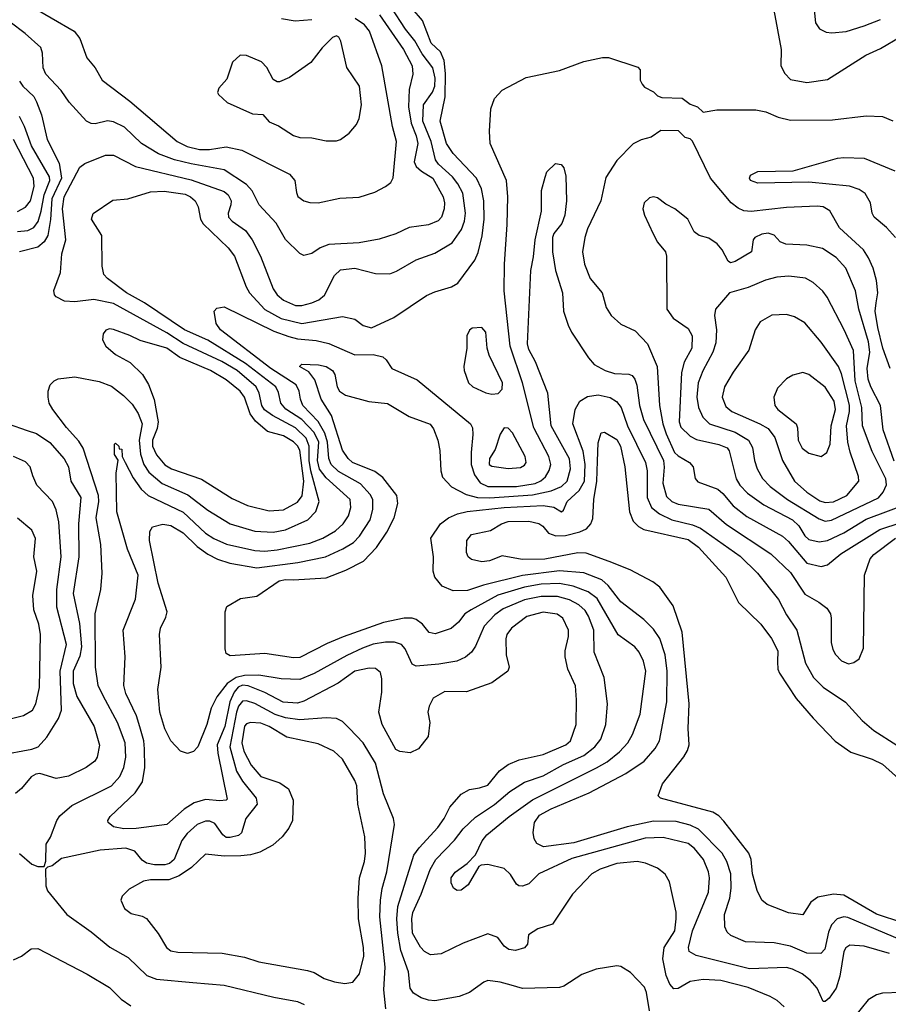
# Model space of a CAD drawing. Extents: x 997026 to 1115308, y 536381 to 619039.
# Tile 276 of 484: x 1048236 to 1052483, y 566247 to 571061. Entities that reach past the tile are written whole.
import ezdxf

# ---------------------------------------------------------------- set-up
doc = ezdxf.new("R2010")
doc.units = 0

msp = doc.modelspace()

# ---------------------------------------------------------------- linework, layer by layer
at = {"layer": '0CON20XD'}
for points in [[(1048165, 571202.1), (1048502.2, 571005), (1048529.2, 570969.2), (1048564.3, 570874.3), (1048605, 570825.7), (1048639.4, 570765), (1048775, 570662.5), (1049006.4, 570465), (1049055, 570441), (1049115, 570425.6), (1049164.4, 570425.6), (1049245, 570439.7), (1049322.4, 570422.4), (1049554.4, 570305), (1049581.9, 570275), (1049588.6, 570215), (1049596.4, 570196.4), (1049625, 570175.6), (1049655, 570167.3), (1049695, 570164.5), (1049801.4, 570188.6), (1049895, 570193.5), (1049973.1, 570216.9), (1050025, 570244.4), (1050050, 570265), (1050062.5, 570287.5), (1050077.7, 570465), (1050058.5, 570538.5), (1050006.8, 570835), (1049946.6, 571005), (1049922.3, 571035), (1049876.5, 571066.5)], [(1051905.5, 571205.5), (1051959.4, 570915), (1051957.5, 570835), (1051977, 570797), (1052005, 570767.5), (1052085, 570753.3), (1052185, 570768.6), (1052373.4, 570886.6), (1052445, 570920), (1052545, 570978.9)], [(1052111.3, 571205), (1052126.7, 571045), (1052145.9, 571015.9), (1052179.7, 570999.7), (1052206.8, 570996.8), (1052277.1, 571002.9), (1052365, 571030), (1052445, 571061.2)], [(1049995, 571083.5), (1050113.1, 570915), (1050155.3, 570835), (1050158.5, 570795), (1050140.8, 570719.2), (1050137.6, 570635), (1050150.2, 570555), (1050175, 570493.5), (1050183.4, 570455), (1050165.3, 570365), (1050175, 570342.3), (1050200.6, 570320.6), (1050256.4, 570285), (1050306, 570195), (1050313.1, 570165), (1050311.8, 570135), (1050298.9, 570095), (1050282.6, 570077.4), (1050235, 570057.1), (1050140, 570045), (1050075, 570013.1), (1049993, 569987), (1049895, 569969.5), (1049747.8, 569962.2), (1049705.4, 569944.6), (1049665, 569916.7), (1049625, 569907.5), (1049605, 569917.5), (1049535.5, 569985.5), (1049490.6, 570065), (1049406.2, 570155), (1049373.3, 570223.3), (1049345.2, 570255.2), (1049236, 570326), (1049075, 570356.3), (1048992.9, 570375), (1048914.5, 570404.5), (1048831.5, 570455), (1048748.6, 570535), (1048695, 570561.5), (1048665, 570565.5), (1048605, 570550.6), (1048585, 570552.9), (1048562, 570565), (1048477.6, 570657.6), (1048438.8, 570715), (1048364.3, 570794.3), (1048350.8, 570825), (1048347, 570897), (1048338.6, 570925), (1048262.4, 570992.4), (1048115, 571104.4)], [(1048234.4, 566984.4), (1048295, 566932), (1048325, 566920), (1048355, 566920), (1048363, 566947), (1048365, 567030), (1048386.8, 567063.2), (1048417.9, 567145), (1048432.4, 567167.6), (1048491.4, 567218.6), (1048685, 567315.3), (1048725, 567360.9), (1048745.8, 567405), (1048754.8, 567455), (1048751, 567525), (1048713.4, 567625), (1048644, 567754), (1048620, 567805), (1048607.2, 567895), (1048604.1, 568155), (1048632.9, 568275), (1048638.8, 568355), (1048631.9, 568495), (1048609.3, 568625), (1048622.9, 568705), (1048621.7, 568735), (1048545.6, 568965.6), (1048525, 569000), (1048465, 569066.2), (1048397.3, 569155), (1048380.6, 569185), (1048374.4, 569215), (1048375.6, 569244.4), (1048385.5, 569274.5), (1048404, 569295), (1048424.6, 569305.4), (1048505, 569313.9), (1048625, 569291.8), (1048685, 569268.2), (1048743.2, 569223.2), (1048785, 569180.9), (1048815, 569135.6), (1048834.2, 569085), (1048820.3, 569005), (1048826.3, 568936.3), (1048843, 568885), (1048868, 568848), (1048932.5, 568792.5), (1049058.1, 568738.1), (1049155, 568661.9), (1049265, 568595.3), (1049385, 568559.5), (1049475, 568555.7), (1049535, 568565.7), (1049644, 568616), (1049683.3, 568656.7), (1049700.3, 568705), (1049659, 568855), (1049651.9, 568905), (1049652.1, 568975), (1049636, 569015), (1049585, 569064.5), (1049472.4, 569125), (1049433.5, 569153.5), (1049420.4, 569175), (1049407.4, 569235), (1049391.6, 569265), (1049298.9, 569345), (1049225, 569390.1), (1049035, 569477.2), (1048955, 569529.5), (1048695, 569673), (1048598.1, 569691.9), (1048505, 569680.3), (1048454.2, 569684.2), (1048414.3, 569705), (1048405.5, 569715.5), (1048403.4, 569736.6), (1048435.3, 569824.7), (1048442.3, 569915), (1048462.1, 569985), (1048445.2, 570135), (1048453.5, 570195), (1048530.1, 570339.9), (1048555, 570357.3), (1048655, 570397.8), (1048695, 570397.8), (1048802.7, 570342.7), (1049075, 570277.6), (1049235, 570220.3), (1049255, 570203.8), (1049269.1, 570175), (1049268.9, 570155), (1049255.5, 570115), (1049257.5, 570095), (1049274.4, 570075), (1049339.7, 570029.7), (1049372.9, 569985), (1049414.1, 569905), (1049475.3, 569745), (1049494.8, 569714.8), (1049525, 569690), (1049585, 569663.8), (1049615, 569662.9), (1049665, 569677), (1049698.7, 569691.3), (1049726.3, 569713.7), (1049775, 569810.5), (1049805, 569837.5), (1049875, 569846.1), (1049975, 569818.9), (1050045, 569818.8), (1050078.9, 569831.1), (1050174.2, 569885.8), (1050265, 569918.9), (1050350.5, 569969.5), (1050395.9, 570034.1), (1050411, 570075), (1050416.1, 570115), (1050402.5, 570212.5), (1050378.4, 570258.4), (1050352.2, 570292.2), (1050284.1, 570354.1), (1050269, 570375), (1050248.6, 570465), (1050206.8, 570565), (1050209.8, 570645), (1050254.1, 570705.9), (1050265.1, 570734.9), (1050266.6, 570775), (1050256.4, 570825), (1050203.7, 570893.7), (1050167.4, 570957.4), (1050121.6, 571015), (1050051.6, 571121.6)], [(1048935, 568699.2), (1049035, 568653.1), (1049145, 568550.6), (1049185, 568523.8), (1049246.9, 568496.9), (1049385, 568465.2), (1049435, 568462.6), (1049495, 568468.4), (1049655, 568501.1), (1049717.8, 568525), (1049779.3, 568560.7), (1049817.1, 568595), (1049843.1, 568635), (1049854.6, 568675), (1049851.2, 568715), (1049735, 568821.3), (1049702.5, 568862.5), (1049691.5, 568905), (1049698.1, 568995), (1049675, 569041.6), (1049615, 569106.4), (1049536.7, 569156.7), (1049512.7, 569185), (1049501.8, 569238.2), (1049488.8, 569265), (1049340.3, 569380.3), (1049155, 569493), (1049042, 569545), (1048846.1, 569676.1), (1048758.2, 569725), (1048664.4, 569795), (1048647.8, 569815), (1048639.4, 569855), (1048637.1, 570005), (1048586.2, 570085), (1048595, 570112.5), (1048691.7, 570178.3), (1048765, 570184), (1048875, 570218.9), (1048942.3, 570222.3), (1049045, 570207.3), (1049071.8, 570195), (1049094.6, 570175), (1049108.4, 570145), (1049120, 570085), (1049132.2, 570062.2), (1049255.2, 569945.2), (1049286.4, 569905), (1049342.7, 569755), (1049359.3, 569725), (1049433.7, 569643.7), (1049515, 569599.5), (1049615, 569574.4), (1049815, 569610), (1049875, 569596.7), (1049915, 569565.8), (1049955.4, 569554.6), (1050066, 569605), (1050225, 569712.2), (1050265, 569729.4), (1050347.5, 569755), (1050378.1, 569771.9), (1050461.5, 569885), (1050477.9, 569922.1), (1050496.7, 570003.3), (1050506.2, 570085), (1050505.2, 570175), (1050493.5, 570233.5), (1050470.3, 570285), (1050355, 570407.1), (1050323.5, 570455), (1050291.8, 570565), (1050316.7, 570683.3), (1050317.5, 570797.5), (1050311.4, 570861.4), (1050293.4, 570903.4), (1050247.9, 570945), (1050205.8, 571055.8), (1050155.5, 571115)], [(1049665, 571060.6), (1049582.7, 571052.7), (1049515.3, 571065.3)], [(1049785, 570467.5), (1049805, 570474.2), (1049846.2, 570505), (1049882.1, 570547.9), (1049895, 570577.5), (1049907.5, 570645), (1049897.1, 570735), (1049836.1, 570826.1), (1049805.6, 570955), (1049796, 570975), (1049785, 570982), (1049765, 570973.8), (1049715, 570922.5), (1049659.1, 570850.9), (1049555, 570778), (1049507, 570757), (1049495, 570756.7), (1049475, 570767.5), (1049445, 570826.7), (1049418.8, 570855), (1049345, 570885.8), (1049313.2, 570886.8), (1049276.8, 570853.2), (1049249.5, 570770.5), (1049210, 570725), (1049202.5, 570705), (1049207.5, 570695), (1049250, 570655), (1049375, 570600), (1049425, 570597.5), (1049455, 570561.2), (1049501.2, 570541.2), (1049574.4, 570494.4), (1049605, 570484.3), (1049665, 570482.5), (1049735, 570467.5), (1049785, 570467.5)], [(1050444.1, 568944.1), (1050443, 568885), (1050460, 568835), (1050486.9, 568796.9), (1050525, 568778.5), (1050665, 568778.1), (1050756.8, 568793.2), (1050784.5, 568805.5), (1050806.7, 568825), (1050825, 568856.9), (1050832.6, 568885), (1050823.6, 568925), (1050749.6, 569065), (1050694.8, 569285), (1050634.4, 569465), (1050605.3, 569735), (1050605.9, 569865), (1050619.8, 570059.8), (1050622.9, 570195), (1050615.4, 570275), (1050536.9, 570455), (1050533.1, 570515), (1050540, 570625), (1050558, 570675), (1050595, 570716), (1050712, 570778), (1050875, 570811.9), (1050995, 570856), (1051085, 570876.2), (1051115, 570876.2), (1051258.3, 570828.3), (1051270, 570815), (1051270, 570765), (1051280, 570745), (1051290.7, 570730.7), (1051335, 570707.5), (1051355, 570687.5), (1051375, 570680), (1051475, 570677.5), (1051515, 570647.5), (1051550, 570635), (1051578.3, 570608.3), (1051645, 570620), (1051835, 570620), (1051885, 570610.8), (1051944.6, 570584.6), (1052005, 570568.8), (1052209.6, 570570.4), (1052375, 570590.5), (1052455, 570586.5), (1052505, 570566.4)], [(1048235, 570760), (1048250.8, 570735), (1048304.5, 570684.5), (1048318.2, 570658.2), (1048341.9, 570595), (1048370.9, 570475), (1048428.5, 570358.5), (1048440, 570285), (1048392.7, 570185), (1048386.6, 570083.4), (1048373.1, 570005), (1048355.4, 569974.6), (1048325, 569947.6), (1048235, 569925.3)], [(1048225, 570024.8), (1048275, 570030.5), (1048305, 570044.7), (1048326.6, 570073.4), (1048341.5, 570125), (1048355.1, 570205), (1048382.8, 570275), (1048382.1, 570292.1), (1048293.5, 570443.5), (1048259.1, 570539.1), (1048235, 570586.7)], [(1052491.8, 569355), (1052456.7, 569455), (1052432.6, 569555), (1052418.6, 569635), (1052423.2, 569676.8), (1052432.4, 569725), (1052425.8, 569785), (1052409.1, 569845), (1052386.7, 569896.7), (1052361.2, 569935), (1052245, 570042.3), (1052196.7, 570126.7), (1052165, 570144.8), (1052135, 570148.1), (1051985, 570142.4), (1051812, 570122), (1051776.7, 570126.7), (1051748.7, 570138.7), (1051714.8, 570164.8), (1051614.3, 570285), (1051526.1, 570466.1), (1051515, 570477.5), (1051490, 570485), (1051457, 570517), (1051370.7, 570519.3), (1051323.6, 570486.4), (1051275, 570473.3), (1051235, 570453.8), (1051155, 570372), (1051101.3, 570288.7), (1051077.5, 570175), (1051012.5, 570037.5), (1050999.1, 569995), (1050988.4, 569925), (1050997.8, 569865), (1051025, 569795.6), (1051084.7, 569725), (1051104.1, 569654.1), (1051128.5, 569615), (1051175, 569572.2), (1051245, 569540), (1051305.8, 569475.8), (1051352.8, 569365), (1051363.7, 569175), (1051380.3, 569085), (1051396.1, 569035), (1051438.1, 568945), (1051455, 568928.2), (1051510.8, 568895), (1051528.6, 568875), (1051537.9, 568817.9), (1051551.8, 568801.8), (1051648.9, 568765), (1051674.1, 568744.1), (1051724.3, 568684.3), (1051791.8, 568631.8), (1051965, 568535.3), (1051995, 568508.7), (1052085, 568403.3), (1052155, 568387.7)], [(1048225, 570122.4), (1048265, 570144), (1048289.4, 570175), (1048306.6, 570245), (1048303.8, 570285), (1048205, 570475.5)], [(1052518, 569995), (1052474.5, 570044.5), (1052414, 570095), (1052404, 570115), (1052396, 570165), (1052370, 570210), (1052340.6, 570230.6), (1052293.1, 570246.9), (1052095, 570265.6), (1051845, 570261.1), (1051810, 570275), (1051804.3, 570285), (1051809.7, 570300.3), (1051845, 570318.8), (1052017.7, 570322.3), (1052235, 570384.3), (1052265, 570386.9), (1052365, 570384.3), (1052515, 570320.8)], [(1052489.2, 566495), (1052365, 566531.1), (1052295, 566535.5), (1052275, 566523.1), (1052265, 566504), (1052245.3, 566384.7), (1052228.1, 566325), (1052194.2, 566275.8), (1052175, 566260), (1052165, 566260), (1052134.5, 566325), (1052100.6, 566365), (1052062.5, 566395), (1052015, 566418.7), (1051985.8, 566425.8), (1051805, 566420), (1051543.3, 566485), (1051509.2, 566505), (1051505.6, 566525), (1051525.3, 566605), (1051603.2, 566795), (1051608.1, 566865), (1051603.6, 566895), (1051579.7, 566955), (1051535, 567008.8), (1051505, 567033.1), (1051382, 567062), (1051295, 567058.9), (1050935, 566959.2), (1050775, 566884.4), (1050725, 566835.8), (1050695, 566824), (1050675.9, 566825.9), (1050664.3, 566834.3), (1050635, 566881.2), (1050605, 566910.8), (1050525, 566930), (1050492.5, 566927.5), (1050480.5, 566919.5), (1050428.8, 566831.2), (1050395, 566803.8), (1050375, 566802.5), (1050356.7, 566815), (1050345, 566840), (1050346, 566865), (1050365, 566892.5), (1050424.3, 566935.7), (1050465, 566976.7), (1050496.5, 567045), (1050520.5, 567075), (1050629.5, 567165), (1050743.2, 567246.8), (1051056.5, 567403.5), (1051107.9, 567432.1), (1051169.3, 567480.7), (1051210, 567525), (1051233.1, 567565), (1051270.4, 567665), (1051297.5, 567875), (1051285.4, 567925), (1051265, 567968.1), (1051243.6, 567993.6), (1051162.2, 568052.2), (1051060.2, 568230.2), (1051015, 568263.8), (1050941.5, 568291.5), (1050875, 568303.6), (1050785, 568300.6), (1050704, 568286), (1050573.1, 568246.9), (1050443.6, 568175), (1050412.5, 568155), (1050381.4, 568115), (1050345.3, 568084.7), (1050267.3, 568057.3), (1050237.5, 568065), (1050205.3, 568105.3), (1050175, 568127.5), (1050155, 568134.6), (1050115.4, 568134.6), (1050015, 568113.6), (1049817, 568043), (1049738.6, 568011.4), (1049605, 567941.5), (1049575, 567940.7), (1049435, 567962.3), (1049265, 567950), (1049245, 567962.5), (1049240, 567985), (1049240, 568165), (1049248.3, 568191.7), (1049315, 568231.2), (1049395, 568241.4), (1049505, 568316.5), (1049535, 568323.4), (1049575, 568322.2), (1049735, 568331.8), (1049831.2, 568368.8), (1049916.2, 568413.8), (1049979.9, 568480.1), (1050031.1, 568555), (1050066.2, 568625), (1050085.5, 568695), (1050079.5, 568735), (1050012.3, 568822.3), (1049971.6, 568851.6), (1049863.8, 568895), (1049841.5, 568915), (1049815, 568955.7), (1049759.7, 569125), (1049710, 569205), (1049679.1, 569299.1), (1049649.2, 569339.2), (1049604.2, 569365), (1049615, 569375.6), (1049697.6, 569372.4), (1049735, 569364.4), (1049766, 569345), (1049776, 569325), (1049788, 569265), (1049800, 569245), (1049828.8, 569225), (1049943.7, 569193.7), (1050035, 569184.3), (1050139.8, 569119.8), (1050242.8, 569082.8), (1050259.8, 569059.8), (1050280, 569005), (1050289.5, 568955), (1050294.3, 568855), (1050303.6, 568823.6), (1050347.3, 568777.3), (1050419, 568739), (1050475.2, 568725.2), (1050535, 568723.2), (1050743.3, 568736.7), (1050835, 568757.7), (1050885, 568779), (1050912.7, 568805), (1050929.1, 568865), (1050923.9, 568913.9), (1050835.2, 569075), (1050817.7, 569235), (1050757.3, 569387.3), (1050725, 569448), (1050719.6, 569475), (1050734.5, 569835), (1050748.5, 569901.5), (1050755.6, 569984.4), (1050787.5, 570125), (1050787.5, 570225), (1050805, 570290), (1050813.9, 570316.1), (1050855, 570357.5), (1050883, 570353), (1050895.9, 570335.9), (1050905.7, 570295.7), (1050910, 570175), (1050900.9, 570105), (1050886.5, 570063.5), (1050848, 570015), (1050841.4, 569995), (1050840.6, 569925), (1050850, 569875), (1050855.6, 569835), (1050890.6, 569725), (1050895.6, 569635.6), (1050917.6, 569567.6), (1050933.4, 569533.4), (1051016.8, 569406.8), (1051045.5, 569375.5), (1051098, 569345), (1051145, 569331.5), (1051215, 569327.1), (1051230.3, 569320.3), (1051243.8, 569303.8), (1051253.4, 569273.4), (1051267.1, 569175), (1051286.2, 569105), (1051383.1, 568905), (1051387.4, 568872.6), (1051380.7, 568795), (1051399.3, 568729.3), (1051425, 568705.3), (1051455, 568691.9), (1051605, 568667.1), (1051692.7, 568592.7), (1051908.8, 568448.8), (1052005, 568358.5), (1052075, 568251.8), (1052143.4, 568213.4), (1052182.8, 568182.8), (1052200.8, 568155), (1052204.3, 568135), (1052204.4, 568015), (1052211.3, 567981.3), (1052225, 567956.2), (1052255, 567926), (1052288.3, 567911.7), (1052315, 567918), (1052341.2, 567935), (1052362.1, 567987.9), (1052367.3, 568345), (1052393.6, 568425), (1052411.8, 568445), (1052517.9, 568525)], [(1052512.3, 568902.3), (1052458, 569055), (1052444.2, 569175), (1052397.5, 569265), (1052385, 569303.3), (1052379.8, 569355), (1052392.4, 569435), (1052385.7, 569485), (1052339.7, 569645), (1052322.5, 569735), (1052275.4, 569845), (1052228.3, 569898.3), (1052161.3, 569941.3), (1052085, 569958.7), (1051982.4, 569962.4), (1051954.7, 569974.7), (1051925, 570006.7), (1051895, 570016.9), (1051865, 570012.7), (1051830, 569995), (1051822, 569985), (1051813.8, 569925), (1051735, 569877.5), (1051711.2, 569871.2), (1051699.7, 569879.7), (1051670, 569935), (1051646, 569965), (1051605, 569992), (1051557.5, 570005), (1051534.1, 570024.1), (1051503.3, 570085), (1051440, 570135), (1051395, 570158.8), (1051355, 570190), (1051335, 570193.8), (1051315, 570188.8), (1051290, 570165), (1051283.3, 570135), (1051291.2, 570105), (1051333.2, 570013.2), (1051355, 569973.3), (1051393.3, 569925), (1051398.8, 569905), (1051400.8, 569645), (1051430.5, 569600.5), (1051505, 569551.4), (1051523.5, 569515), (1051522.9, 569455), (1051484.4, 569385.6), (1051472.6, 569335), (1051460.7, 569095), (1051468.7, 569068.7), (1051514.5, 569025), (1051545, 569007.2), (1051655, 568983.2), (1051695, 568966.7), (1051705, 568953.3), (1051738.8, 568815), (1051756.6, 568785), (1051795.2, 568745.2), (1051875, 568688.6), (1052015, 568614.7), (1052045.2, 568585.2), (1052075, 568537.3), (1052095, 568518.9), (1052145, 568507.5)], [(1052175, 568609.3), (1052205, 568613), (1052435, 568723.5), (1052458.7, 568751.3), (1052474.2, 568785.8), (1052470.5, 568815), (1052405, 568950), (1052356.5, 569075), (1052353.2, 569165), (1052320.5, 569295), (1052312.5, 569442.5), (1052267.2, 569545), (1052184.7, 569704.7), (1052163.6, 569733.6), (1052116, 569776), (1052077.6, 569797.6), (1051996.9, 569806.9), (1051937.9, 569802.1), (1051883.2, 569786.8), (1051798.5, 569751.5), (1051706.7, 569725), (1051638.8, 569645), (1051633.8, 569615), (1051643.1, 569545), (1051639.3, 569480.7), (1051625.9, 569435), (1051575.7, 569344.3), (1051553.2, 569285), (1051547.1, 569215), (1051554.8, 569165), (1051576.8, 569116.8), (1051608.2, 569085), (1051735, 569044.1), (1051798.7, 569005), (1051819.4, 568969.4), (1051828.2, 568905), (1051841.8, 568865), (1051867.4, 568817.4), (1051905, 568777.8), (1051989.6, 568715), (1052145, 568619.5), (1052175, 568609.3)], [(1051974.1, 566234.1), (1051940, 566265), (1051905.3, 566285.3), (1051798.5, 566328.5), (1051665, 566362.7), (1051577.7, 566367.7), (1051515, 566358.1), (1051455, 566324), (1051435, 566321.8), (1051415.5, 566345.5), (1051397.4, 566387.4), (1051381.3, 566468.7), (1051387.6, 566525), (1051438.6, 566605), (1051446.3, 566665), (1051445, 566696.7), (1051412.9, 566845), (1051392.7, 566882.7), (1051355, 566911.8), (1051295.8, 566935.8), (1051255, 566944), (1051155, 566934.7), (1051075, 566907.9), (1051033.6, 566885), (1050938.5, 566785), (1050841.2, 566638.8), (1050770, 566615), (1050724.1, 566585.9), (1050719.3, 566540.7), (1050705, 566522), (1050659.7, 566510.3), (1050627.5, 566515), (1050605, 566531.2), (1050573, 566573), (1050525, 566590.4), (1050404.2, 566545.8), (1050296.9, 566493.1), (1050245, 566487.8), (1050215, 566504), (1050195.5, 566525.5), (1050157, 566595), (1050154, 566665), (1050158.4, 566695), (1050199.5, 566785), (1050242.4, 566905), (1050271.1, 566955), (1050361.2, 567048.8), (1050404.8, 567105.2), (1050465, 567161.8), (1050557.1, 567222.9), (1050633.2, 567286.8), (1050705, 567333.2), (1050795, 567363.3), (1050895, 567419.8), (1050995, 567462.9), (1051048.7, 567505), (1051077.7, 567542.3), (1051102.7, 567615), (1051110.8, 567715), (1051094, 567844), (1051045, 567968.8), (1051043.3, 568075), (1051017.5, 568145), (1051001.6, 568171.6), (1050969.8, 568199.8), (1050925, 568223.5), (1050865, 568239.8), (1050785, 568239.8), (1050705, 568223.4), (1050600.3, 568179.7), (1050559.1, 568150.9), (1050506.4, 568095), (1050465, 567997.1), (1050445, 567967.5), (1050416.4, 567943.6), (1050374, 567925), (1050285, 567909.2), (1050175, 567899.5), (1050155, 567910), (1050138.2, 567945), (1050120.7, 567985), (1050102.5, 568005), (1050067.8, 568017.8), (1050025, 568017.7), (1049965, 568007.1), (1049912.4, 567987.6), (1049835, 567952.5), (1049675, 567863.3), (1049605, 567835.2), (1049515, 567837.3), (1049405.9, 567855.9), (1049335, 567854.9), (1049294.9, 567845.1), (1049250.4, 567815), (1049199.6, 567750.4), (1049172.4, 567695), (1049151.6, 567615), (1049107.5, 567505), (1049085, 567482.9), (1049056.4, 567473.6), (1049021.4, 567485), (1048975.3, 567535.3), (1048945, 567594.2), (1048920.7, 567675), (1048910.5, 567785), (1048926.8, 567895), (1048920, 568055), (1048924.5, 568085), (1048951.2, 568138.8), (1048956.7, 568165), (1048913, 568305), (1048870.8, 568515), (1048872.6, 568557.4), (1048885, 568581.4), (1048935, 568594.7), (1048975, 568587.8), (1049035, 568551.7), (1049103.1, 568485), (1049155, 568447.6), (1049203.5, 568423.5), (1049263.4, 568403.4), (1049395, 568381.2), (1049596.4, 568406.4), (1049730.6, 568435), (1049816.7, 568473.3), (1049868, 568505), (1049897.4, 568535), (1049949.5, 568615), (1049963.3, 568665), (1049962.3, 568715), (1049949.3, 568739.3), (1049901.5, 568791.5), (1049795, 568851.9), (1049759.6, 568885), (1049747.2, 568915), (1049741.6, 568995), (1049728.4, 569038.4), (1049696.1, 569096.1), (1049619.6, 569175), (1049608.3, 569205), (1049603, 569245), (1049587.9, 569275), (1049463.1, 569355), (1049217.7, 569545), (1049197.3, 569575), (1049186, 569635), (1049199.7, 569650.3), (1049235, 569656.7), (1049478.4, 569538.4), (1049552, 569512), (1049595, 569500.4), (1049685, 569492), (1049747.9, 569477.9), (1049875, 569421.4), (1049965, 569423.6), (1050011.5, 569411.5), (1050028.2, 569398.2), (1050055.7, 569355), (1050180.1, 569300.1), (1050440.5, 569085), (1050449.5, 569065), (1050452, 569032), (1050444.1, 568944.1)], [(1052175, 568699.8), (1052215, 568703.4), (1052280.9, 568735), (1052338.5, 568805), (1052337.7, 568827.7), (1052296.1, 568946.1), (1052285.7, 568995.7), (1052278.3, 569075), (1052293.6, 569145), (1052293.8, 569176.2), (1052255, 569329.2), (1052240, 569365), (1052154.1, 569484.1), (1052075, 569578), (1052025, 569608), (1051985, 569619.2), (1051914.3, 569615.7), (1051857.3, 569582.7), (1051832, 569545), (1051801.9, 569445), (1051725, 569337.1), (1051682.5, 569265), (1051670.5, 569215), (1051688.6, 569168.6), (1051718.1, 569145), (1051855.6, 569085), (1051895, 569061.1), (1051927.5, 569017.5), (1051966.1, 568906.1), (1052023.8, 568805), (1052085, 568751.3), (1052148.9, 568708.9), (1052175, 568699.8)], [(1049455, 568658.8), (1049525, 568664.7), (1049595, 568701.2), (1049617, 568733), (1049625.6, 568805), (1049605, 568955.5), (1049595, 568976.7), (1049575, 568996.2), (1049525, 569025.2), (1049447.9, 569047.9), (1049388.2, 569098.2), (1049362.7, 569132.7), (1049335, 569214.5), (1049313.9, 569245), (1049245, 569299.2), (1049168.2, 569345), (1049018.2, 569408.2), (1048955, 569454.2), (1048825, 569491.5), (1048775, 569516.7), (1048694.1, 569545.9), (1048675, 569549.2), (1048657.3, 569542.7), (1048643.8, 569525), (1048641.2, 569495), (1048656.7, 569465), (1048705, 569424.3), (1048776, 569385), (1048835.6, 569325), (1048866.4, 569276.4), (1048892.9, 569202.9), (1048912.4, 569095), (1048908.5, 569061.5), (1048884.8, 569005), (1048885, 568976.2), (1048905, 568932.7), (1048944.8, 568884.8), (1048978.6, 568865), (1049125, 568813.8), (1049275, 568718.8), (1049350, 568685), (1049455, 568658.8)], [(1050545, 569230), (1050575, 569232.5), (1050595, 569253.3), (1050596.4, 569285), (1050531.1, 569421.1), (1050521.4, 569455), (1050515, 569532.5), (1050495, 569556.2), (1050448.3, 569551.7), (1050435, 569542.5), (1050422, 569515), (1050422, 569455), (1050407.5, 569365), (1050409.2, 569345), (1050430.8, 569285), (1050451.2, 569265), (1050515, 569235.7), (1050545, 569230)], [(1052155, 568924.4), (1052182.5, 568945), (1052198.1, 568985), (1052203, 569075), (1052224.4, 569155), (1052218, 569195), (1052174.1, 569264.1), (1052095, 569326.5), (1052065, 569335.5), (1052017, 569323), (1051985.4, 569304.6), (1051940.6, 569259.4), (1051923.3, 569215), (1051927.5, 569175), (1051943.5, 569155), (1052031.8, 569085), (1052039.3, 569065), (1052042, 569005), (1052062.1, 568965), (1052095, 568940.4), (1052155, 568924.4)], [(1052605.4, 566535.4), (1052285, 566670.8), (1052265, 566674.7), (1052233.1, 566665), (1052205.2, 566634.8), (1052190.1, 566599.9), (1052173.1, 566516.9), (1052153.3, 566495), (1052085, 566496.3), (1052005, 566530), (1051925, 566546.3), (1051785, 566551.3), (1051712.3, 566582.3), (1051695, 566598.6), (1051683.8, 566625), (1051682.4, 566685), (1051708.6, 566765), (1051714.8, 566815), (1051712.3, 566885), (1051694.2, 566945), (1051670.3, 566985), (1051555, 567102.9), (1051515, 567121.6), (1051445, 567140), (1051335, 567141.6), (1051205.4, 567114.6), (1050945.3, 567035.3), (1050797, 567017), (1050765, 567033.3), (1050751.2, 567055), (1050746.9, 567086.9), (1050753.8, 567135), (1050778, 567172), (1050835, 567202.5), (1051019.7, 567280.3), (1051199.1, 567375), (1051288.8, 567435), (1051342.7, 567497.3), (1051364.7, 567535), (1051399.8, 567725), (1051402.4, 567875), (1051391.3, 567955), (1051365.3, 568035), (1051335, 568081.5), (1051288.5, 568128.5), (1051175, 568213.8), (1051114, 568294), (1051082.1, 568322.1), (1050995, 568356.9), (1050875, 568365.8), (1050695, 568343.2), (1050503.9, 568296.1), (1050425, 568269.2), (1050355, 568268.2), (1050301.7, 568291.7), (1050266.2, 568335), (1050257.9, 568365), (1050259.5, 568435), (1050246.9, 568525), (1050294.2, 568595), (1050332.5, 568625), (1050375.8, 568645), (1050423.9, 568656.1), (1050605, 568675.4), (1050795.2, 568685.2), (1050847.5, 568677.5), (1050885, 568654.2), (1050895, 568663.3), (1050913.5, 568705), (1050971.5, 568758.5), (1050997.3, 568805), (1051000.9, 568885), (1050990.4, 568950.4), (1050940, 569085), (1050952.5, 569155), (1050974.8, 569195.2), (1051012, 569218), (1051065, 569226.2), (1051123.2, 569213.2), (1051154.4, 569194.4), (1051176.3, 569165), (1051208.1, 569075), (1051296.4, 568895), (1051303.9, 568855), (1051304.8, 568725), (1051326, 568676), (1051364.3, 568644.3), (1051425, 568615.2), (1051525, 568591.6), (1051565.1, 568575.1), (1051758.3, 568438.3), (1051843.8, 568355), (1051946.1, 568226.1), (1051985, 568150.6), (1052035.3, 568075.3), (1052077.6, 567915), (1052118, 567845), (1052165, 567796.9), (1052273.6, 567723.6), (1052354.7, 567634.7), (1052412.5, 567585), (1052525, 567513.5)], [(1048180, 569085), (1048271.9, 569051.9), (1048317.8, 569037.8), (1048382.7, 568992.7), (1048453.6, 568913.6), (1048474.6, 568875), (1048486.2, 568805), (1048534.2, 568725), (1048523.9, 568595), (1048525.3, 568434.7), (1048497.9, 568255), (1048527.8, 568107.8), (1048538.7, 567995), (1048530.7, 567949.3), (1048498, 567875), (1048497.4, 567815), (1048515, 567752.2), (1048600.4, 567605), (1048626.4, 567513.6), (1048614.5, 567455.5), (1048602.5, 567435), (1048561.2, 567405), (1048475, 567361.4), (1048415, 567351.1), (1048335, 567374.5), (1048315, 567372.5), (1048291.9, 567358.1), (1048245, 567301.9), (1048215, 567276.9)], [(1052554.4, 566644.4), (1052425, 566687.1), (1052265, 566780.4), (1052214.6, 566785.4), (1052139.1, 566770.9), (1052104.6, 566745.4), (1052065, 566683.3), (1051995, 566694.3), (1051890, 566735), (1051864, 566755), (1051842.6, 566802.6), (1051819.5, 566885), (1051812.5, 566955), (1051800.9, 566985), (1051678.3, 567141.7), (1051655, 567167.9), (1051625, 567186), (1051370, 567255), (1051357.5, 567265), (1051379.4, 567325), (1051483.4, 567456.6), (1051501.9, 567488.1), (1051509.1, 567515), (1051503.8, 567595), (1051508.7, 567715), (1051475.3, 568065.3), (1051431.1, 568195), (1051366.1, 568286.1), (1051332, 568312), (1051220.6, 568370.6), (1051118.9, 568411.1), (1051005, 568451.5), (1050965.4, 568454.6), (1050803, 568423), (1050692.1, 568422.1), (1050595, 568438.6), (1050533.3, 568415), (1050495, 568409.5), (1050445, 568421.1), (1050428.1, 568435), (1050420.5, 568455), (1050422.7, 568515), (1050445, 568543.1), (1050537.4, 568562.6), (1050592, 568595), (1050625, 568606.8), (1050725, 568608.5), (1050775, 568598.1), (1050794, 568585), (1050820.8, 568550.8), (1050856.7, 568536.7), (1050905, 568538.8), (1050975, 568556.5), (1051008, 568572), (1051029.2, 568595), (1051038, 568622), (1051043.2, 568715), (1051058.7, 568805), (1051061.5, 568901.5), (1051065, 568992.5), (1051078.6, 569041.4), (1051095, 569044), (1051155, 569007.3), (1051172.9, 568975), (1051194.7, 568875), (1051218.2, 568655), (1051235, 568609.2), (1051262.1, 568582.1), (1051287.8, 568567.8), (1051505, 568518.8), (1051555, 568481.5), (1051688.5, 568335), (1051750.8, 568210.8), (1051860, 568105), (1051912.7, 568035), (1051943.6, 567975), (1051941.1, 567921.1), (1051942.5, 567885), (1051951.5, 567865), (1052032.3, 567742.3), (1052115.6, 567645), (1052223.5, 567533.5), (1052299.8, 567479.8), (1052405, 567444.5), (1052455, 567420.5), (1052565, 567321.9)], [(1050625, 568866.5), (1050685, 568871.8), (1050705, 568881.9), (1050712.2, 568895), (1050707.5, 568925), (1050645, 569041.4), (1050625, 569062.9), (1050605, 569065.8), (1050585, 569034.2), (1050561.4, 568958.6), (1050532.5, 568915), (1050531.9, 568885), (1050545, 568877.1), (1050625, 568866.5)], [(1051316.2, 566215), (1051300.9, 566305), (1051290.9, 566330.9), (1051222.4, 566402.4), (1051175, 566432), (1051155, 566434.2), (1051055, 566418.1), (1050985, 566392.5), (1050895.8, 566335), (1050875, 566328.8), (1050695, 566323.5), (1050639.3, 566339.3), (1050585.3, 566355.3), (1050525, 566362.5), (1050505, 566354.6), (1050435, 566303.8), (1050385, 566284.6), (1050265, 566263.8), (1050235, 566266.2), (1050198.9, 566278.9), (1050161.5, 566301.5), (1050145.5, 566325), (1050136.7, 566405), (1050100.3, 566510.3), (1050084.2, 566594.2), (1050079.6, 566665), (1050084.8, 566725.2), (1050163.4, 566975), (1050188.9, 567011.1), (1050279.7, 567110.3), (1050311.8, 567155), (1050339.5, 567210.5), (1050395, 567273.3), (1050435, 567297.5), (1050484.6, 567305.4), (1050525, 567317.9), (1050582.2, 567387.8), (1050625, 567418.5), (1050678.5, 567441.5), (1050795, 567467.3), (1050906.7, 567515), (1050929.5, 567535), (1050957.5, 567615), (1050958.9, 567735), (1050953.6, 567803.6), (1050915.6, 567885.6), (1050902.5, 567945), (1050902.5, 567975), (1050919.5, 568045), (1050919.1, 568075), (1050891.1, 568135), (1050864.6, 568154.6), (1050795, 568164.1), (1050715, 568142.7), (1050641.1, 568085), (1050618.5, 568055), (1050613.6, 568033.6), (1050614.4, 567955), (1050630, 567895), (1050623.3, 567875), (1050545, 567818.1), (1050420, 567775), (1050315, 567775.8), (1050257.3, 567742.7), (1050237.5, 567705), (1050230.8, 567675), (1050241.2, 567625), (1050233.6, 567556.4), (1050186.7, 567495), (1050145, 567476.2), (1050095, 567482), (1050075, 567492), (1050008.1, 567615), (1049992.5, 567675), (1050006.8, 567773.2), (1050007.4, 567837.4), (1049999.4, 567869.4), (1049975, 567888.5), (1049945, 567890.4), (1049875, 567875.3), (1049793.9, 567816.1), (1049625, 567728.2), (1049595, 567718.2), (1049524.1, 567724.1), (1049435, 567770.4), (1049352.9, 567802.9), (1049325, 567806.2), (1049303.7, 567796.3), (1049285, 567772.7), (1049262.6, 567725), (1049238.3, 567605), (1049201.8, 567515), (1049204.8, 567474.8), (1049250, 567250), (1049245, 567244.5), (1049215, 567240.8), (1049145, 567248.5), (1049089, 567231), (1049039.6, 567200.4), (1048955, 567125.6), (1048805, 567105.5), (1048745, 567104.5), (1048695, 567114), (1048668.8, 567135), (1048666.2, 567145), (1048677.5, 567165), (1048800, 567280), (1048835.9, 567334.1), (1048847.1, 567405), (1048846.8, 567495), (1048842.3, 567535), (1048822.6, 567602.6), (1048806.3, 567656.3), (1048755, 567765.8), (1048744.7, 567805), (1048752.1, 567945), (1048741.3, 568075), (1048801.9, 568228.1), (1048815.4, 568345), (1048762.3, 568472.3), (1048710.9, 568655), (1048707.3, 568842.7), (1048717.5, 568907.5), (1048700, 568935), (1048700, 568985), (1048705, 568990), (1048720, 568975), (1048721.7, 568961.7), (1048735, 568960), (1048737.5, 568925), (1048751.2, 568895), (1048790.5, 568820.5), (1048830, 568765), (1048864, 568734), (1048935, 568699.2)], [(1048135, 567465.3), (1048295, 567493.8), (1048325.5, 567505), (1048368.1, 567551.9), (1048425, 567643.3), (1048439.6, 567685), (1048434.2, 567875), (1048465.2, 568005), (1048417.9, 568187.9), (1048417.9, 568275), (1048438.3, 568435), (1048426.9, 568605), (1048413.6, 568663.6), (1048396.2, 568705), (1048320, 568785), (1048299.5, 568830.5), (1048287.5, 568875), (1048265, 568899.1), (1048205, 568924.6)], [(1052145, 568507.5), (1052185, 568514.2), (1052265, 568552), (1052375, 568618), (1052580.6, 568695)], [(1052155, 568387.7), (1052185, 568394.6), (1052251, 568449), (1052441.4, 568568.6), (1052645.8, 568634.2)], [(1048195, 567644.2), (1048255, 567658.6), (1048298, 567685), (1048314.4, 567715.6), (1048333.5, 567795), (1048338, 568055), (1048328.7, 568105), (1048305.5, 568175), (1048300.5, 568245), (1048320.4, 568365), (1048305.7, 568435), (1048313.4, 568523.4), (1048294.4, 568564.4), (1048225, 568623.8)], [(1050025.4, 566225), (1050017.1, 566317.1), (1050022.2, 566427.8), (1049996.5, 566675), (1049999.5, 566755), (1050007.8, 566812.2), (1050030.3, 566895), (1050068.9, 567125), (1050064.4, 567155), (1050014.8, 567274.8), (1049975.8, 567425.8), (1049915.5, 567525.5), (1049849.1, 567595), (1049815, 567629.5), (1049785, 567643.8), (1049735, 567646.6), (1049605, 567637), (1049535, 567646.8), (1049485, 567663.2), (1049385, 567716.8), (1049345, 567730.7), (1049325, 567729), (1049306.2, 567705), (1049295.5, 567674.5), (1049263.7, 567505), (1049296.3, 567386.3), (1049325, 567337.8), (1049392.9, 567255), (1049396.4, 567225), (1049341.8, 567155), (1049320, 567085), (1049305, 567072.2), (1049265, 567061.5), (1049245, 567062.3), (1049228.5, 567075), (1049189.9, 567129.9), (1049165, 567141.4), (1049145, 567141.4), (1049104.1, 567125), (1049055, 567082.4), (1049027.9, 567047.9), (1048990.7, 566955), (1048968.1, 566935), (1048945, 566927.8), (1048895, 566927.7), (1048856.6, 566936.6), (1048835, 566951.7), (1048798.4, 566995), (1048755, 567010.5), (1048629.6, 567000.4), (1048440.6, 566959.4), (1048395, 566923.3), (1048372.5, 566917.5), (1048362.5, 566907.5), (1048363.8, 566825), (1048371.2, 566801.2), (1048465.7, 566685), (1048585, 566601.5), (1048676.4, 566526.4), (1048765.6, 566475), (1048857.7, 566387.7), (1048905, 566369.3), (1049083.2, 566353.2), (1049235, 566340.3), (1049478.9, 566281.1), (1049595, 566260.4), (1049627.1, 566245)], [(1049825, 566348.1), (1049865, 566354.3), (1049896.8, 566395), (1049918.5, 566481.5), (1049917.5, 566525), (1049892.8, 566665), (1049890.9, 566765), (1049897.3, 566865), (1049921.3, 566945), (1049926.7, 566985), (1049922.7, 567065), (1049889.5, 567225), (1049884.4, 567315), (1049875, 567341.2), (1049814.4, 567445), (1049771.2, 567485), (1049695, 567520.5), (1049542.3, 567552.3), (1049455, 567604.2), (1049415, 567621), (1049365, 567624.7), (1049345, 567617.7), (1049335, 567606.7), (1049322.5, 567525), (1049331.1, 567485), (1049366.9, 567415), (1049415, 567360.8), (1049508.6, 567328.6), (1049550.6, 567300.6), (1049572.9, 567245), (1049569.4, 567145), (1049552, 567108), (1049520, 567065), (1049472.9, 567025), (1049409.5, 566990.5), (1049365, 566977.8), (1049317.3, 566972.7), (1049235, 566971.6), (1049145, 566980.8), (1049075.3, 566914.7), (1049015.9, 566874.1), (1048964.7, 566855.3), (1048875, 566854.5), (1048841.7, 566848.3), (1048771.3, 566808.7), (1048736.7, 566775), (1048731.2, 566755), (1048748.8, 566715), (1048780.9, 566690.9), (1048835, 566677.1), (1048855.5, 566665.5), (1048913, 566593), (1048953.1, 566525), (1048975, 566508.1), (1049008.7, 566501.3), (1049226.4, 566496.4), (1049335, 566476.5), (1049404.5, 566454.5), (1049642.6, 566412.6), (1049675, 566401.9), (1049725, 566373.1), (1049775, 566356.7), (1049825, 566348.1)], [(1048205, 566463.8), (1048245, 566481.2), (1048292.3, 566517.7), (1048325, 566518.8), (1048565, 566394.2), (1048675, 566329.4), (1048731.7, 566271.7), (1048779.6, 566239.6)], [(1052544.7, 566304.7), (1052455, 566301.5), (1052425, 566293.3), (1052385, 566268.6), (1052315.7, 566184.3)]]:
    msp.add_lwpolyline(points, dxfattribs=at)

doc.saveas('drawing.dxf')
